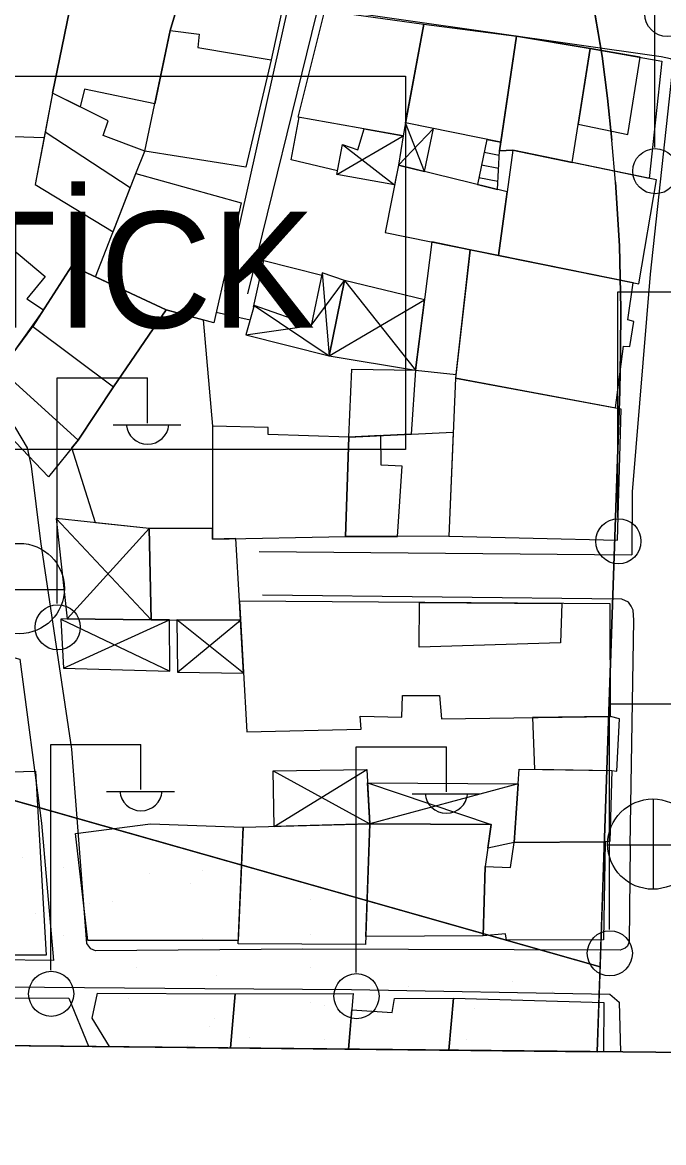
# Model space of a CAD drawing. Extents: x 417997 to 421451, y 4451742 to 4455216.
# Drawn here: x 420525.6 to 420575.3, y 4452223.3 to 4452310.2 of the extents above; entities that cross this region are included whole.
import ezdxf

# ---------------------------------------------------------------- set-up
doc = ezdxf.new("R2010")
doc.units = 0
for name, color, linetype in [('ADA', 7, 'Continuous'), ('ADAKENARI', 7, 'Continuous'), ('B_Merdiven', 7, 'Continuous'), ('B_Mesken', 7, 'Continuous'), ('B_Sundurma', 7, 'Continuous'), ('B_Teras', 7, 'Continuous'), ('Default', 7, 'Continuous'), ('LJ_SEMBOL', 7, 'Continuous'), ('PAFTALAMA', 7, 'Continuous'), ('PL_AYA_PARK_DINLENME', 7, 'Continuous'), ('PL_TİCK', 7, 'Continuous'), ('S_Elektrik_Diregi', 7, 'Continuous'), ('S_Rogar_Kapagi', 7, 'Continuous'), ('Sinir_Duvar_tek_tarafa_ait', 7, 'Continuous'), ('TR_PARKALANI', 7, 'Continuous'), ('TR_TİCK', 7, 'Continuous'), ('Y_Lejant', 7, 'Continuous'), ('Yol_Sose', 7, 'Continuous')]:
    doc.layers.add(name, color=color, linetype=linetype)

# ---------------------------------------------------------------- blocks, each defined once
blk = doc.blocks.new('POINT_DISPLAY')
at = {"layer": 'Default'}
blk.add_line((0, 0), (0, 0), dxfattribs=at)

msp = doc.modelspace()

# ---------------------------------------------------------------- linework, layer by layer
at = {"layer": 'ADA'}
msp.add_line((420570.364, 4452236.914), (420418.965, 4452279.889), dxfattribs=at)
msp.add_line((420570.364, 4452236.914), (420418.965, 4452279.889), dxfattribs=at)
at = {"layer": 'ADAKENARI'}
for p, q in [((420568.875, 4452317.19), (420570.524, 4452307.53)), ((420568.875, 4452317.19), (420570.524, 4452307.53)), ((420570.524, 4452307.53), (420570.937, 4452304.279)), ((420570.524, 4452307.53), (420570.937, 4452304.279)), ((420570.937, 4452304.279), (420571.28, 4452301.021)), ((420570.937, 4452304.279), (420571.28, 4452301.021)), ((420571.554, 4452297.755), (420571.28, 4452301.021)), ((420571.554, 4452297.755), (420571.28, 4452301.021)), ((420571.554, 4452297.755), (420571.861, 4452292.826)), ((420571.554, 4452297.755), (420571.861, 4452292.826)), ((420571.861, 4452292.826), (420571.957, 4452287.937)), ((420571.861, 4452292.826), (420571.957, 4452287.937)), ((420571.957, 4452287.937), (420571.951, 4452284.66)), ((420571.957, 4452287.937), (420571.951, 4452284.66)), ((420571.951, 4452284.66), (420571.879, 4452281.558)), ((420571.951, 4452284.66), (420571.879, 4452281.558)), ((420571.879, 4452281.558), (420570.678, 4452246.176)), ((420571.879, 4452281.558), (420570.678, 4452246.176)), ((420570.678, 4452246.176), (420570.141, 4452230.343)), ((420570.678, 4452246.176), (420570.141, 4452230.343))]:
    msp.add_line(p, q, dxfattribs=at)
at = {"layer": 'B_Merdiven'}
for p, q in [((420561.59, 4452301.072), (420562.653, 4452300.854)), ((420561.384, 4452300.094), (420562.539, 4452299.857)), ((420561.177, 4452299.115), (420562.492, 4452298.845)), ((420560.971, 4452298.137), (420562.445, 4452297.834))]:
    msp.add_line(p, q, dxfattribs=at)
msp.add_lwpolyline([(420561.59, 4452301.072), (420560.853, 4452297.574), (420562.415, 4452297.187), (420562.555, 4452300.195), (420562.653, 4452300.854)], close=True, dxfattribs=at)
at = {"layer": 'B_Mesken'}
for points in [[(420529.756, 4452313.73), (420527.912, 4452304.652), (420527.256, 4452301.201), (420522.486, 4452301.367), (420524.689, 4452314.56)], [(420529.756, 4452313.73), (420529.838, 4452314.2), (420537.849, 4452313.067), (420537.906, 4452312.507), (420537.018, 4452309.534), (420535.836, 4452303.847), (420530.388, 4452304.987), (420530.055, 4452303.592), (420527.912, 4452304.652)], [(420537.906, 4452312.507), (420545.707, 4452311.147), (420544.87, 4452307.247), (420542.896, 4452298.923), (420535.069, 4452300.156), (420537.018, 4452309.534)], [(420555.095, 4452301.347), (420546.959, 4452302.803), (420549.012, 4452311.073), (420556.69, 4452310.021)], [(420556.69, 4452310.021), (420563.88, 4452309.072), (420562.653, 4452300.854), (420555.282, 4452302.367)], [(420575.149, 4452307.151), (420574.167, 4452298.055), (420568.202, 4452299.289), (420563.607, 4452300.239), (420562.555, 4452300.195), (420563.88, 4452309.072), (420569.59, 4452308.12)], [(420527.912, 4452304.652), (420526.566, 4452297.571), (420532.599, 4452293.917), (420534.358, 4452298.443), (420535.069, 4452300.156), (420531.845, 4452301.379), (420532.211, 4452302.525)], [(420563.607, 4452300.239), (420562.481, 4452292.083), (420573.354, 4452289.877), (420574.733, 4452297.938)], [(420554.728, 4452299.091), (420553.693, 4452293.865), (420562.481, 4452292.083), (420563.16, 4452297.002)], [(420534.358, 4452298.443), (420542.532, 4452296.166), (420540.413, 4452286.859), (420536.716, 4452287.867), (420531.242, 4452290.425)], [(420522.45, 4452280.302), (420522.088, 4452279.823), (420518.577, 4452283.479), (420520.664, 4452285.284), (420519.385, 4452286.643), (420518.867, 4452286.02), (420517.139, 4452287.439), (420517.548, 4452288.024), (420515.035, 4452290.246), (420520.209, 4452296.412), (420527.346, 4452290.446), (420525.906, 4452288.723), (420527.199, 4452287.856), (420523.892, 4452283.205)], [(420557.309, 4452293.131), (420556.055, 4452283.18), (420559.191, 4452282.843), (420560.296, 4452292.526)], [(420560.296, 4452292.526), (420559.159, 4452282.565), (420571.552, 4452280.256), (420572.185, 4452285.045), (420572.677, 4452285.026), (420572.986, 4452286.961), (420572.52, 4452287.086), (420572.926, 4452289.963), (420562.481, 4452292.083)], [(420527.59, 4452274.909), (420522.45, 4452280.302), (420523.892, 4452283.205), (420526.382, 4452286.581), (420529.396, 4452291.288), (420536.716, 4452287.867), (420532.645, 4452281.894), (420529.889, 4452277.756)], [(420532.645, 4452281.894), (420529.889, 4452277.756), (420523.892, 4452283.205), (420526.382, 4452286.581), (420529.396, 4452291.288), (420536.716, 4452287.867), (420532.645, 4452281.894)], [(420531.239, 4452271.351), (420529.409, 4452277.161), (420529.889, 4452277.756), (420532.645, 4452281.894), (420536.716, 4452287.867), (420539.581, 4452287.086), (420540.314, 4452278.839), (420540.302, 4452270.899), (420535.404, 4452270.901)], [(420551.109, 4452283.269), (420556.055, 4452283.18), (420555.726, 4452278.225), (420550.886, 4452277.993)], [(420559.159, 4452282.565), (420558.627, 4452270.305), (420571.706, 4452270.002), (420571.987, 4452280.175)], [(420540.314, 4452278.839), (420540.301, 4452270.088), (420550.613, 4452270.28), (420550.886, 4452277.993), (420544.638, 4452278.197), (420544.637, 4452278.732)], [(420550.886, 4452277.993), (420558.978, 4452278.381), (420558.627, 4452270.305), (420550.613, 4452270.28)], [(420535.56, 4452263.828), (420542.49, 4452263.809), (420542.409, 4452265.282), (420542.13, 4452270.122), (420540.301, 4452270.088), (420540.302, 4452270.899), (420535.404, 4452270.901)], [(420542.409, 4452265.282), (420542.967, 4452255.135), (420551.845, 4452255.34), (420551.755, 4452256.352), (420554.995, 4452256.288), (420555.038, 4452257.97), (420557.917, 4452257.963), (420558.063, 4452256.155), (420571.175, 4452256.322), (420571.143, 4452265.056)], [(420571.272, 4452252.143), (420571.659, 4452252.094), (420571.856, 4452256.144), (420571.175, 4452256.322), (420565.119, 4452256.245), (420565.275, 4452252.238)], [(420519.123, 4452251.897), (420526.595, 4452252.092), (420527.42, 4452237.83), (420519.849, 4452237.832)], [(420563.706, 4452246.56), (420564.074, 4452252.257), (420571.272, 4452252.143), (420571.106, 4452246.652), (420570.761, 4452246.623)], [(420542.303, 4452238.972), (420530.65, 4452238.962), (420529.698, 4452247.267), (420535.511, 4452248.023), (420542.7, 4452247.745)], [(420552.514, 4452248.021), (420552.178, 4452238.651), (420542.291, 4452238.7), (420542.7, 4452247.745)], [(420552.514, 4452248.021), (420561.907, 4452247.948), (420561.442, 4452244.696), (420561.302, 4452239.333), (420552.2, 4452239.265)], [(420563.706, 4452246.56), (420570.761, 4452246.623), (420570.622, 4452239.027), (420563.094, 4452238.983), (420563.027, 4452239.479), (420561.302, 4452239.333), (420561.442, 4452244.696), (420563.417, 4452244.617)]]:
    msp.add_lwpolyline(points, close=True, dxfattribs=at)
for points in [[(420522.856, 4452230.842), (420522.963, 4452234.525), (420529.186, 4452234.491), (420530.709, 4452230.759)], [(420532.329, 4452230.742), (420530.973, 4452232.95), (420531.39, 4452234.883), (420542.067, 4452234.829), (420541.698, 4452230.643)], [(420541.698, 4452230.643), (420542.067, 4452234.829), (420551.208, 4452234.851), (420550.86, 4452230.546)], [(420550.86, 4452230.546), (420551.106, 4452233.58), (420554.231, 4452233.391), (420554.422, 4452234.455), (420559.005, 4452234.497), (420558.638, 4452230.464)], [(420558.638, 4452230.464), (420559.005, 4452234.497), (420570.644, 4452234.163), (420570.624, 4452230.337)]]:
    msp.add_lwpolyline(points, dxfattribs=at)
at = {"layer": 'B_Sundurma'}
for p, q in [((420556.757, 4452298.589), (420555.282, 4452302.367)), ((420549.944, 4452298.362), (420555.095, 4452301.347)), ((420557.441, 4452301.924), (420554.728, 4452299.091)), ((420550.378, 4452300.69), (420554.425, 4452297.563)), ((420547.972, 4452286.657), (420550.535, 4452290.15)), ((420548.816, 4452290.729), (420549.344, 4452284.308)), ((420550.535, 4452290.15), (420556.055, 4452283.18)), ((420549.344, 4452284.308), (420556.742, 4452288.632)), ((420543.533, 4452288.208), (420549.344, 4452284.308)), ((420542.908, 4452285.933), (420547.972, 4452286.657)), ((420528.193, 4452271.68), (420535.56, 4452263.828)), ((420529.035, 4452263.901), (420535.404, 4452270.901)), ((420528.563, 4452263.867), (420537.006, 4452259.842)), ((420528.762, 4452260.077), (420536.986, 4452263.824)), ((420542.716, 4452259.692), (420537.535, 4452263.823)), ((420537.598, 4452259.776), (420542.49, 4452263.809)), ((420545.011, 4452252.114), (420552.514, 4452248.021)), ((420545.083, 4452247.812), (420552.269, 4452252.235)), ((420552.33, 4452251.186), (420561.907, 4452247.948)), ((420564, 4452251.113), (420552.514, 4452248.021))]:
    msp.add_line(p, q, dxfattribs=at)
for points in [[(420556.757, 4452298.589), (420557.441, 4452301.924), (420555.282, 4452302.367), (420555.095, 4452301.347), (420554.728, 4452299.091)], [(420549.944, 4452298.362), (420550.378, 4452300.69), (420551.59, 4452300.276), (420552.061, 4452301.89), (420555.095, 4452301.347), (420554.728, 4452299.091), (420554.425, 4452297.563)], [(420548.816, 4452290.729), (420547.972, 4452286.657), (420543.533, 4452288.208), (420542.908, 4452285.933), (420549.344, 4452284.308), (420550.535, 4452290.15)], [(420550.535, 4452290.15), (420549.344, 4452284.308), (420556.055, 4452283.18), (420556.742, 4452288.632)], [(420528.193, 4452271.68), (420529.035, 4452263.901), (420535.56, 4452263.828), (420535.404, 4452270.901)], [(420529.035, 4452263.901), (420528.563, 4452263.867), (420528.762, 4452260.077), (420537.006, 4452259.842), (420536.986, 4452263.824), (420535.56, 4452263.828)], [(420537.598, 4452259.776), (420542.716, 4452259.692), (420542.49, 4452263.809), (420537.535, 4452263.823)], [(420545.083, 4452247.812), (420545.011, 4452252.114), (420552.269, 4452252.235), (420552.514, 4452248.021)], [(420552.33, 4452251.186), (420564, 4452251.113), (420563.706, 4452246.56), (420561.645, 4452246.12), (420561.907, 4452247.948), (420552.514, 4452248.021)]]:
    msp.add_lwpolyline(points, close=True, dxfattribs=at)
at = {"layer": 'B_Teras'}
for points in [[(420537.018, 4452309.534), (420539.287, 4452309.229), (420539.184, 4452308.202), (420544.87, 4452307.247), (420542.896, 4452298.923), (420535.069, 4452300.156)], [(420563.88, 4452309.072), (420562.555, 4452300.195), (420563.607, 4452300.239), (420568.202, 4452299.289), (420569.59, 4452308.12)], [(420572.513, 4452301.465), (420573.455, 4452307.447), (420569.59, 4452308.12), (420568.67, 4452302.262)], [(420533.919, 4452297.313), (420527.338, 4452301.63), (420527.256, 4452301.201), (420526.566, 4452297.571), (420532.599, 4452293.917)], [(420529.396, 4452291.288), (420526.382, 4452286.581), (420532.645, 4452281.894), (420536.716, 4452287.867)], [(420554.655, 4452270.293), (420555.026, 4452275.735), (420553.388, 4452275.823), (420553.351, 4452278.111), (420550.886, 4452277.993), (420550.613, 4452270.28)], [(420556.333, 4452261.721), (420556.359, 4452265.172), (420567.395, 4452265.085), (420567.279, 4452262.047)]]:
    msp.add_lwpolyline(points, close=True, dxfattribs=at)
at = {"layer": 'LJ_SEMBOL'}
msp.add_lwpolyline([(420517.348, 4452305.978), (420555.28, 4452305.978), (420555.28, 4452277.04), (420517.348, 4452277.04)], close=True, dxfattribs=at)
msp.add_lwpolyline([(420517.348, 4452305.978), (420555.28, 4452305.978), (420555.28, 4452277.04), (420517.348, 4452277.04)], close=True, dxfattribs=at)
at = {"layer": 'PAFTALAMA'}
msp.add_line((419108.72, 4452245.779), (421237.47, 4452223.295), dxfattribs=at)
msp.add_line((419108.72, 4452245.779), (421237.47, 4452223.295), dxfattribs=at)
at = {"layer": 'PL_AYA_PARK_DINLENME'}
for p, q in [((420570.364, 4452236.914), (420443.232, 4452273.001)), ((420570.364, 4452236.914), (420443.232, 4452273.001)), ((420570.141, 4452230.343), (420570.364, 4452236.914)), ((420570.141, 4452230.343), (420570.364, 4452236.914)), ((420518.342, 4452230.89), (420570.141, 4452230.343)), ((420518.342, 4452230.89), (420570.141, 4452230.343))]:
    msp.add_line(p, q, dxfattribs=at)
at = {"layer": 'PL_TİCK'}
msp.add_lwpolyline([(420443.232, 4452273.001), (420570.364, 4452236.914), (420570.678, 4452246.176), (420571.879, 4452281.558), (420571.951, 4452284.66), (420571.957, 4452287.937), (420571.861, 4452292.826), (420571.554, 4452297.755), (420571.28, 4452301.021), (420570.937, 4452304.279), (420570.524, 4452307.53), (420568.875, 4452317.19), (420567.866, 4452321.778), (420566.714, 4452326.349), (420566.702, 4452326.394), (420565.423, 4452330.879), (420563.991, 4452335.366), (420562.516, 4452339.545), (420556.044, 4452342.862), (420474.418, 4452325.673), (420466.029, 4452325.417), (420443.232, 4452273.001)], dxfattribs=at)
msp.add_lwpolyline([(420443.232, 4452273.001), (420570.364, 4452236.914), (420570.678, 4452246.176), (420571.879, 4452281.558), (420571.951, 4452284.66), (420571.957, 4452287.937), (420571.861, 4452292.826), (420571.554, 4452297.755), (420571.28, 4452301.021), (420570.937, 4452304.279), (420570.524, 4452307.53), (420568.875, 4452317.19), (420567.866, 4452321.778), (420566.714, 4452326.349), (420566.702, 4452326.394), (420565.423, 4452330.879), (420563.991, 4452335.366), (420562.516, 4452339.545), (420556.044, 4452342.862), (420474.418, 4452325.673), (420466.029, 4452325.417), (420443.232, 4452273.001)], dxfattribs=at)
at = {"layer": 'S_Elektrik_Diregi'}
for p, q in [((420574.607, 4452300.449), (420574.607, 4452317.949)), ((420571.743, 4452271.755), (420571.743, 4452289.255)), ((420571.743, 4452289.255), (420578.743, 4452289.255)), ((420528.279, 4452265.088), (420528.279, 4452282.588)), ((420528.279, 4452282.588), (420535.279, 4452282.588)), ((420535.279, 4452279.088), (420535.279, 4452282.588)), ((420532.619, 4452278.948), (420537.869, 4452278.948)), ((420571.078, 4452239.808), (420571.078, 4452257.308)), ((420571.078, 4452257.308), (420578.078, 4452257.308)), ((420527.766, 4452236.665), (420527.766, 4452254.165)), ((420527.766, 4452254.165), (420534.766, 4452254.165)), ((420534.766, 4452250.665), (420534.766, 4452254.165)), ((420551.442, 4452236.48), (420551.442, 4452253.98)), ((420551.442, 4452253.98), (420558.442, 4452253.98)), ((420558.442, 4452250.48), (420558.442, 4452253.98)), ((420532.106, 4452250.525), (420537.356, 4452250.525)), ((420555.782, 4452250.34), (420561.032, 4452250.34))]:
    msp.add_line(p, q, dxfattribs=at)
for centre in [(420575.576, 4452310.802), (420574.643, 4452298.613), (420571.779, 4452269.92), (420528.315, 4452263.253), (420571.114, 4452237.972), (420527.802, 4452234.829), (420551.478, 4452234.645)]:
    msp.add_circle(centre, 1.75, dxfattribs=at)
for centre in [(420535.279, 4452279.101), (420534.767, 4452250.677), (420558.443, 4452250.493)]:
    msp.add_arc(centre, 1.658, 184.83843, 355.14641, dxfattribs=at)
at = {"layer": 'S_Rogar_Kapagi'}
for p, q in [((420521.816, 4452266.19), (420528.816, 4452266.19)), ((420574.499, 4452242.909), (420574.499, 4452249.909)), ((420570.929, 4452246.374), (420577.93, 4452246.374))]:
    msp.add_line(p, q, dxfattribs=at)
for centre in [(420525.333, 4452266.254), (420574.446, 4452246.438)]:
    msp.add_circle(centre, 3.5, dxfattribs=at)
at = {"layer": 'Sinir_Duvar_tek_tarafa_ait'}
for points in [[(420549.996, 4452298.637), (420546.404, 4452299.49), (420547.021, 4452302.792)], [(420543.496, 4452288.073), (420544.28, 4452291.681), (420548.777, 4452290.543)], [(420540.598, 4452287.672), (420543.223, 4452287.079)]]:
    msp.add_lwpolyline(points, dxfattribs=at)
at = {"layer": 'TR_TİCK'}
for points in [[(420443.232, 4452273.001), (420570.364, 4452236.914), (420570.678, 4452246.176), (420571.879, 4452281.558), (420571.951, 4452284.66), (420571.957, 4452287.937), (420571.861, 4452292.826), (420571.554, 4452297.755), (420571.28, 4452301.021), (420570.937, 4452304.279), (420570.524, 4452307.53), (420568.875, 4452317.19), (420567.866, 4452321.778), (420566.714, 4452326.349), (420566.702, 4452326.394), (420565.423, 4452330.879), (420563.991, 4452335.366), (420562.516, 4452339.545), (420556.044, 4452342.862), (420474.418, 4452325.673), (420466.029, 4452325.417), (420443.232, 4452273.001)], [(420443.232, 4452273.001), (420570.364, 4452236.914), (420570.678, 4452246.176), (420571.879, 4452281.558), (420571.951, 4452284.66), (420571.957, 4452287.937), (420571.861, 4452292.826), (420571.554, 4452297.755), (420571.28, 4452301.021), (420570.937, 4452304.279), (420570.524, 4452307.53), (420568.875, 4452317.19), (420567.866, 4452321.778), (420566.714, 4452326.349), (420566.702, 4452326.394), (420565.423, 4452330.879), (420563.991, 4452335.366), (420562.516, 4452339.545), (420556.044, 4452342.862), (420474.418, 4452325.673), (420466.029, 4452325.417), (420443.232, 4452273.001)], [(420517.348, 4452277.04), (420517.348, 4452305.978), (420555.28, 4452305.978), (420555.28, 4452277.04), (420517.348, 4452277.04)], [(420517.348, 4452277.04), (420517.348, 4452305.978), (420555.28, 4452305.978), (420555.28, 4452277.04), (420517.348, 4452277.04)]]:
    msp.add_lwpolyline(points, dxfattribs=at)
at = {"layer": 'Y_Lejant'}
msp.add_lwpolyline([(419138.442, 4455021.89), (421266.409, 4454999.402), (421237.471, 4452223.294), (419108.722, 4452245.778)], close=True, dxfattribs=at)
at = {"layer": 'Yol_Sose'}
for points in [[(420529.404, 4452253.788), (420527.005, 4452269.901), (420526.289, 4452275.73), (420525.965, 4452277.154), (420525.067, 4452278.68), (420523.733, 4452280.51), (420514.344, 4452287.652), (420511.481, 4452289.81), (420510.254, 4452291.121), (420502.833, 4452302.547), (420499.985, 4452307.481), (420498.115, 4452311.892), (420495.569, 4452321.294), (420493.723, 4452328.865), (420493.644, 4452329.325), (420493.672, 4452329.959), (420493.879, 4452330.634), (420494.337, 4452331.333), (420495.428, 4452331.93), (420497.05, 4452332.53), (420506.289, 4452334.252)], [(420537.873, 4452312.836), (420545.974, 4452311.59), (420546.204, 4452311.552), (420541.25, 4452289.324)], [(420543.063, 4452289.108), (420548.404, 4452310.859), (420548.472, 4452311.116), (420548.594, 4452311.285), (420575.085, 4452307.498), (420575.831, 4452307.354), (420576.024, 4452307.086), (420574.239, 4452290.628), (420572.844, 4452273.751), (420572.831, 4452268.868)], [(420543.917, 4452269.132), (420572.831, 4452268.868)], [(420572.688, 4452246.296), (420572.976, 4452263.815), (420572.954, 4452264.199), (420572.918, 4452264.569), (420572.763, 4452264.897), (420572.562, 4452265.196), (420572.051, 4452265.429), (420544.184, 4452265.731)], [(420572.688, 4452246.296), (420572.618, 4452238.893), (420572.492, 4452238.527), (420572.297, 4452238.369), (420571.91, 4452238.215), (420547.291, 4452238.286), (420531.238, 4452238.173), (420530.887, 4452238.314), (420530.571, 4452238.733), (420529.404, 4452253.788)], [(420450.991, 4452231.601), (420451.009, 4452235.13), (420450.987, 4452235.384), (420478.43, 4452235.526), (420479.703, 4452235.666), (420511.695, 4452235.468), (420539.726, 4452235.238), (420551.098, 4452235.165), (420571.108, 4452234.811), (420571.844, 4452234.179), (420571.937, 4452230.323)]]:
    msp.add_lwpolyline(points, dxfattribs=at)
msp.add_lwpolyline([(420413.56, 4452257.26), (420417.218, 4452267.699), (420417.581, 4452268.117), (420447.709, 4452265.249), (420476.651, 4452263.811), (420497.988, 4452261.955), (420520.577, 4452261.116), (420524.982, 4452260.884), (420525.382, 4452260.781), (420527.061, 4452248.054), (420527.982, 4452237.405), (420505.863, 4452237.678), (420472.439, 4452238.86), (420447.75, 4452239.091), (420413.446, 4452239.875), (420408.388, 4452240.422), (420410.906, 4452251.223), (420412.366, 4452254.684)], close=True, dxfattribs=at)

# ---------------------------------------------------------------- block references
at = {"layer": 'TR_PARKALANI', "xscale": 0.1, "yscale": 0.10000000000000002}
for p in [(420525.598, 4452245.38), (420525.598, 4452245.38), (420528.751, 4452244.593), (420528.751, 4452244.593), (420535.438, 4452244.139), (420535.438, 4452244.139), (420539.567, 4452244.416), (420539.567, 4452244.416), (420538.592, 4452243.352), (420538.592, 4452243.352), (420530.79, 4452241.81), (420530.79, 4452241.81), (420532.521, 4452242.021), (420532.521, 4452242.021), (420547.901, 4452242.111), (420547.901, 4452242.111), (420526.623, 4452241.047), (420526.623, 4452241.047), (420528.751, 4452239.328), (420528.751, 4452239.328), (420537.3, 4452238.997), (420537.3, 4452238.997), (420539.567, 4452239.151), (420539.567, 4452239.151), (420547.901, 4452239.451), (420547.901, 4452239.451), (420540.454, 4452238.21), (420540.454, 4452238.21), (420534.383, 4452236.879), (420534.383, 4452236.879), (420540.631, 4452236.26), (420540.631, 4452236.26), (420547.901, 4452236.846), (420547.901, 4452236.846), (420526.623, 4452235.782), (420526.623, 4452235.782), (420555.525, 4452235.373), (420555.525, 4452235.373), (420563.542, 4452235.805), (420563.542, 4452235.805), (420533.787, 4452234.481), (420533.787, 4452234.481), (420566.695, 4452235.018), (420566.695, 4452235.018), (420547.901, 4452234.186), (420547.901, 4452234.186), (420548.964, 4452233.955), (420548.964, 4452233.955), (420560.624, 4452233.688), (420560.624, 4452233.688), (420540.454, 4452232.945), (420540.454, 4452232.945), (420540.048, 4452232.259), (420540.048, 4452232.259), (420543.202, 4452231.472), (420543.202, 4452231.472), (420548.964, 4452231.295), (420548.964, 4452231.295), (420560.029, 4452231.289), (420560.029, 4452231.289), (420538.364, 4452230.841), (420538.364, 4452230.841)]:
    msp.add_blockref('POINT_DISPLAY', p, dxfattribs=at)

# ---------------------------------------------------------------- texts
at = {"layer": 'LJ_SEMBOL'}
msp.add_text('TİCK', height=9, dxfattribs=at).set_placement((420520.866, 4452286.469))
msp.add_text('TİCK', height=9, dxfattribs=at).set_placement((420520.866, 4452286.469))

doc.saveas('drawing.dxf')
